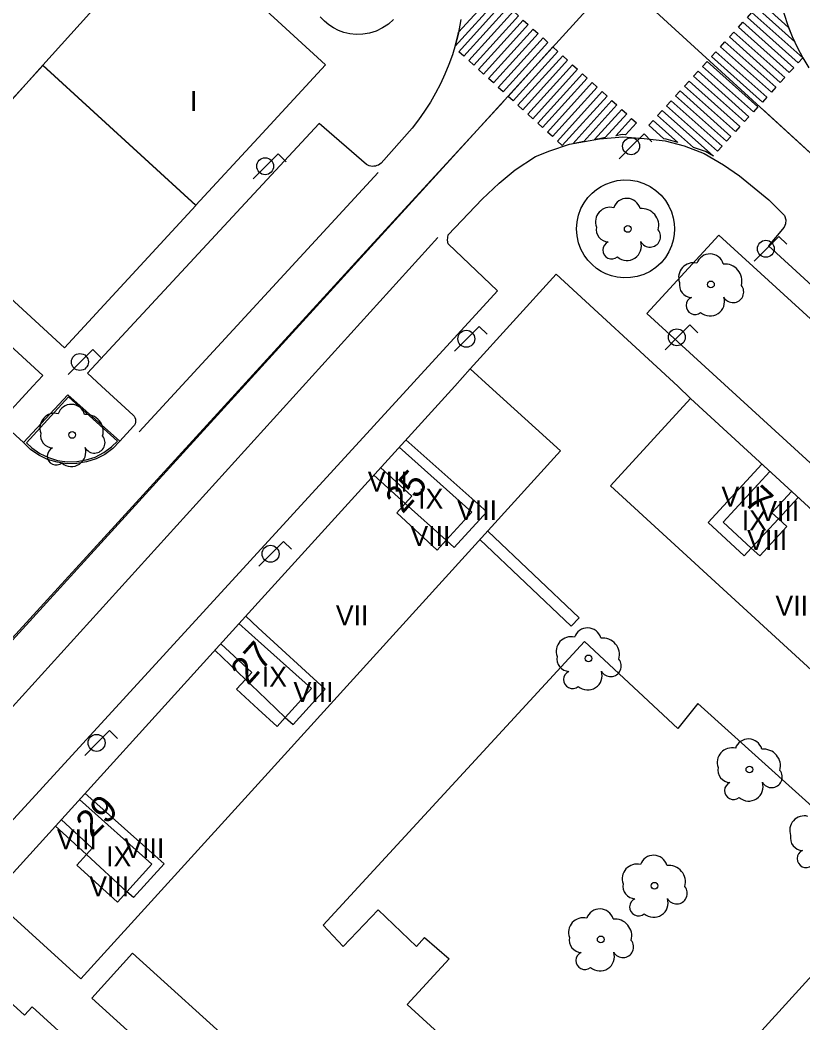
# Model space of a CAD drawing. Extents: x 282771 to 285132, y 4823109 to 4825496.
# Drawn here: x 283873.2 to 283932.1, y 4823247.6 to 4823323.1 of the extents above; entities that cross this region are included whole.
import ezdxf

# ---------------------------------------------------------------- set-up
doc = ezdxf.new("R2010")
doc.units = 0
for name, color, linetype in [('ACERA-BORDILLO', 7, 'Continuous'), ('ACERA-INTERIOR', 7, 'Continuous'), ('ARBOL', 7, 'Continuous'), ('CALLE-EJE', 7, 'Continuous'), ('EDIFICIO', 7, 'Continuous'), ('FAROLA', 7, 'Continuous'), ('MEDIANERA', 7, 'Continuous'), ('NUM-PORTAL', 7, 'Continuous'), ('PASO-PEATONES', 7, 'Continuous'), ('SENAL-VIARIA', 7, 'Continuous'), ('TXT-ALTURA-EDIFICIO', 7, 'Continuous'), ('ZONA-VERDE', 7, 'Continuous')]:
    doc.layers.add(name, color=color, linetype=linetype)

msp = doc.modelspace()

# ---------------------------------------------------------------- linework, layer by layer
at = {"layer": 'ACERA-BORDILLO'}
for points in [[(283933.35, 4823337.731), (283931.58, 4823335.261), (283931.18, 4823334.411), (283930.82, 4823333.541), (283930.52, 4823332.641), (283930.28, 4823331.731), (283930.09, 4823330.801), (283929.96, 4823329.871), (283929.89, 4823328.921), (283929.87, 4823327.981), (283929.92, 4823327.041), (283930.03, 4823326.151), (283930.19, 4823325.271), (283930.39, 4823324.401), (283930.64, 4823323.541), (283930.92, 4823322.692), (283931.26, 4823321.862), (283931.63, 4823321.052), (283932.04, 4823320.262), (283932.5, 4823319.492)], [(283906.321, 4823323.141), (283906.131, 4823322.021), (283905.921, 4823321.252), (283905.691, 4823320.492), (283905.421, 4823319.752), (283905.121, 4823319.022), (283904.791, 4823318.302), (283904.421, 4823317.602), (283904.031, 4823316.912), (283903.601, 4823316.242), (283903.151, 4823315.602), (283902.671, 4823314.972), (283900.321, 4823312.332), (283900.221, 4823312.252), (283900.121, 4823312.192), (283900.011, 4823312.152), (283899.901, 4823312.112), (283899.781, 4823312.102), (283899.671, 4823312.092), (283899.551, 4823312.112), (283899.441, 4823312.132), (283899.331, 4823312.172), (283899.221, 4823312.232), (283895.661, 4823315.312), (283891.081, 4823310.372), (283878.251, 4823296.532), (283879.301, 4823295.562), (283881.668, 4823293.374), (283881.741, 4823293.292), (283881.801, 4823293.194), (283881.842, 4823293.081), (283881.86, 4823292.959), (283881.853, 4823292.837), (283881.821, 4823292.72), (283881.77, 4823292.617), (283881.705, 4823292.53), (283880.681, 4823291.402), (283880.151, 4823290.872), (283879.551, 4823290.422), (283878.881, 4823290.082), (283878.171, 4823289.852), (283877.441, 4823289.722), (283876.691, 4823289.712), (283875.951, 4823289.822), (283875.241, 4823290.042), (283874.571, 4823290.362), (283873.951, 4823290.792), (283873.421, 4823291.312), (283871.691, 4823292.902), (283874.131, 4823295.562), (283874.871, 4823296.362), (283836.991, 4823331.161)], [(283815.762, 4823200.853), (283909.081, 4823302.722), (283905.379, 4823306.26), (283905.321, 4823306.532), (283905.364, 4823306.935), (283907.921, 4823309.622), (283909.207, 4823310.838), (283910.424, 4823311.821), (283911.941, 4823312.822), (283913.021, 4823313.252), (283914.511, 4823313.752), (283916.751, 4823314.172), (283918.513, 4823314.319), (283920.104, 4823314.191), (283921.692, 4823314.011), (283923.129, 4823313.644), (283924.64, 4823313.057), (283926.092, 4823312.206), (283927.28, 4823311.37), (283929.495, 4823309.58), (283930.683, 4823308.391), (283930.771, 4823308.068), (283930.741, 4823307.76), (283930.653, 4823307.511), (283929.465, 4823306.117), (283975.736, 4823263.734)]]:
    msp.add_lwpolyline(points, dxfattribs=at)
at = {"layer": 'ACERA-INTERIOR'}
for points in [[(283922.403, 4823307.385), (283922.38, 4823306.974), (283922.306, 4823306.544), (283922.174, 4823306.105), (283921.978, 4823305.666), (283921.715, 4823305.24), (283921.387, 4823304.844), (283920.999, 4823304.49), (283920.56, 4823304.192), (283920.082, 4823303.961), (283919.582, 4823303.801), (283919.075, 4823303.716), (283918.575, 4823303.701), (283918.097, 4823303.751), (283917.65, 4823303.856), (283917.241, 4823304.007), (283916.874, 4823304.192), (283916.53, 4823304.417), (283916.195, 4823304.696), (283915.88, 4823305.031), (283915.598, 4823305.42), (283915.361, 4823305.86), (283915.181, 4823306.342), (283915.069, 4823306.855), (283915.031, 4823307.385), (283915.069, 4823307.914), (283915.181, 4823308.427), (283915.361, 4823308.909), (283915.598, 4823309.349), (283915.88, 4823309.738), (283916.195, 4823310.073), (283916.53, 4823310.352), (283916.874, 4823310.577), (283917.241, 4823310.762), (283917.65, 4823310.913), (283918.097, 4823311.018), (283918.575, 4823311.068), (283919.075, 4823311.053), (283919.582, 4823310.968), (283920.082, 4823310.808), (283920.56, 4823310.577), (283920.999, 4823310.279), (283921.387, 4823309.925), (283921.715, 4823309.529), (283921.978, 4823309.103), (283922.174, 4823308.664), (283922.306, 4823308.225), (283922.38, 4823307.795), (283922.403, 4823307.385)], [(283907.031, 4823296.852), (283913.491, 4823303.972), (283922.64, 4823295.562), (283923.61, 4823294.622)], [(283880.681, 4823291.402), (283876.751, 4823294.902), (283873.421, 4823291.312)], [(283908.351, 4823284.642), (283915.221, 4823278.112), (283914.631, 4823277.482), (283907.751, 4823284.012)]]:
    msp.add_lwpolyline(points, dxfattribs=at)
at = {"layer": 'ARBOL'}
for centre in [(283918.881, 4823307.382), (283925.136, 4823303.206), (283877.091, 4823291.882), (283915.926, 4823275.067), (283928.035, 4823266.71), (283920.891, 4823257.962), (283916.851, 4823253.922)]:
    msp.add_circle(centre, 0.255, dxfattribs=at)
for centre, radius, start, end in [((283918.811, 4823308.642), 1.038, 15.64228, 161.38435), ((283917.551, 4823307.912), 1.097, 75.4318, 200.55608), ((283919.941, 4823307.642), 1.272, 345.03273, 95.79925), ((283917.441, 4823307.342), 0.935, 168.59898, 268.13236), ((283920.551, 4823306.812), 0.797, 208.96246, 38.99103), ((283917.681, 4823305.792), 0.672, 113.73672, 309.4725), ((283918.821, 4823306.092), 1.086, 228.95447, 17.92796), ((283925.066, 4823304.466), 1.038, 15.64228, 161.38435), ((283923.806, 4823303.736), 1.097, 75.4318, 200.55608), ((283926.196, 4823303.466), 1.272, 345.03273, 95.79925), ((283923.696, 4823303.166), 0.935, 168.59898, 268.13236), ((283926.806, 4823302.636), 0.797, 208.96246, 38.99103), ((283923.936, 4823301.616), 0.672, 113.73672, 309.4725), ((283925.076, 4823301.916), 1.086, 228.95447, 17.92796), ((283877.021, 4823293.142), 1.038, 15.64228, 161.38435), ((283875.761, 4823292.412), 1.097, 75.4318, 200.55608), ((283878.151, 4823292.142), 1.272, 345.03273, 95.79925), ((283875.651, 4823291.842), 0.935, 168.59898, 268.13236), ((283878.761, 4823291.312), 0.797, 208.96246, 38.99103), ((283875.891, 4823290.292), 0.672, 113.73672, 309.4725), ((283877.031, 4823290.592), 1.086, 228.95447, 17.92796), ((283915.856, 4823276.326), 1.038, 15.64228, 161.38435), ((283914.596, 4823275.596), 1.097, 75.4318, 200.55608), ((283916.986, 4823275.327), 1.272, 345.03273, 95.79925), ((283914.486, 4823275.027), 0.935, 168.59898, 268.13236), ((283917.596, 4823274.497), 0.797, 208.96246, 38.99103), ((283915.866, 4823273.777), 1.086, 228.95447, 17.92796), ((283914.726, 4823273.477), 0.672, 113.73672, 309.4725), ((283927.965, 4823267.97), 1.038, 15.64228, 161.38435), ((283926.705, 4823267.24), 1.097, 75.4318, 200.55608), ((283929.095, 4823266.97), 1.272, 345.03273, 95.79925), ((283926.595, 4823266.67), 0.935, 168.59898, 268.13236), ((283929.705, 4823266.14), 0.797, 208.96246, 38.99103), ((283926.835, 4823265.12), 0.672, 113.73672, 309.4725), ((283927.975, 4823265.42), 1.086, 228.95447, 17.92796), ((283932.162, 4823262.123), 1.097, 75.4318, 200.55608), ((283932.052, 4823261.553), 0.935, 168.59898, 268.13236), ((283932.292, 4823260.003), 0.672, 113.73672, 309.4725), ((283920.821, 4823259.222), 1.038, 15.64228, 161.38435), ((283919.561, 4823258.492), 1.097, 75.4318, 200.55608), ((283921.951, 4823258.222), 1.272, 345.03273, 95.79925), ((283919.451, 4823257.922), 0.935, 168.59898, 268.13236), ((283922.561, 4823257.392), 0.797, 208.96246, 38.99103), ((283919.691, 4823256.372), 0.672, 113.73672, 309.4725), ((283920.831, 4823256.672), 1.086, 228.95447, 17.92796), ((283916.781, 4823255.182), 1.038, 15.64228, 161.38435), ((283915.521, 4823254.452), 1.097, 75.4318, 200.55608), ((283917.911, 4823254.182), 1.272, 345.03273, 95.79925), ((283915.411, 4823253.882), 0.935, 168.59898, 268.13236), ((283918.521, 4823253.352), 0.797, 208.96246, 38.99103), ((283915.651, 4823252.332), 0.672, 113.73672, 309.4725), ((283916.791, 4823252.632), 1.086, 228.95447, 17.92796)]:
    msp.add_arc(centre, radius, start, end, dxfattribs=at)
at = {"layer": 'CALLE-EJE'}
for points in [[(283796.312, 4823192.833), (283855.611, 4823257.812), (283918.081, 4823326.402)], [(283918.081, 4823326.402), (283951.8, 4823295.562), (284014.388, 4823238.163)]]:
    msp.add_lwpolyline(points, dxfattribs=at)
at = {"layer": 'EDIFICIO'}
for points in [[(283884.491, 4823330.371), (283891.081, 4823324.361), (283896.151, 4823319.742), (283891.081, 4823314.242), (283886.401, 4823309.162), (283874.891, 4823319.692), (283872.341, 4823316.882), (283868.521, 4823320.371), (283869.451, 4823321.391), (283860.411, 4823329.621), (283859.521, 4823328.641), (283855.531, 4823332.251), (283858.071, 4823335.101), (283846.721, 4823345.511), (283856.381, 4823356.021), (283867.911, 4823345.491), (283884.491, 4823330.371)], [(283877.751, 4823250.952), (283870.971, 4823257.112), (283891.081, 4823279.272), (283905.861, 4823295.562), (283907.031, 4823296.852), (283908.451, 4823295.562), (283913.811, 4823290.692), (283891.081, 4823265.642), (283877.751, 4823250.952)], [(283944.22, 4823263.622), (283917.581, 4823288.062), (283923.61, 4823294.622), (283950.24, 4823270.182), (283944.22, 4823263.622)]]:
    msp.add_lwpolyline(points, dxfattribs=at)
at = {"layer": 'FAROLA'}
for p, q in [((283920.111, 4823314.532), (283919.171, 4823313.602)), ((283920.7, 4823313.942), (283920.111, 4823314.532)), ((283919.171, 4823313.602), (283918.241, 4823312.662)), ((283892.585, 4823313.031), (283891.645, 4823312.101)), ((283893.175, 4823312.441), (283892.585, 4823313.031)), ((283891.645, 4823312.101), (283890.715, 4823311.161)), ((283930.248, 4823306.821), (283929.308, 4823305.891)), ((283930.838, 4823306.231), (283930.248, 4823306.821)), ((283929.308, 4823305.891), (283928.378, 4823304.951)), ((283907.716, 4823300.048), (283906.776, 4823299.118)), ((283908.306, 4823299.458), (283907.716, 4823300.048)), ((283923.555, 4823300.159), (283922.615, 4823299.229)), ((283924.145, 4823299.569), (283923.555, 4823300.159)), ((283906.776, 4823299.118), (283905.846, 4823298.178)), ((283922.615, 4823299.229), (283921.685, 4823298.289)), ((283878.654, 4823298.301), (283877.714, 4823297.371)), ((283879.244, 4823297.711), (283878.654, 4823298.301)), ((283877.714, 4823297.371), (283876.784, 4823296.431)), ((283892.991, 4823283.868), (283892.051, 4823282.938)), ((283893.581, 4823283.278), (283892.991, 4823283.868)), ((283892.051, 4823282.938), (283891.121, 4823281.998)), ((283879.908, 4823269.643), (283878.968, 4823268.713)), ((283880.498, 4823269.053), (283879.908, 4823269.643)), ((283878.968, 4823268.713), (283878.038, 4823267.773))]:
    msp.add_line(p, q, dxfattribs=at)
for centre, radius in [((283919.131, 4823313.602), 0.637), ((283891.605, 4823312.101), 0.637), ((283929.268, 4823305.891), 0.637), ((283922.575, 4823299.229), 0.637), ((283906.736, 4823299.118), 0.637), ((283877.674, 4823297.371), 0.637), ((283892.011, 4823282.938), 0.638), ((283878.928, 4823268.713), 0.638)]:
    msp.add_circle(centre, radius, dxfattribs=at)
at = {"layer": 'MEDIANERA'}
for points in [[(283874.891, 4823319.692), (283884.491, 4823330.371)], [(283902.181, 4823291.512), (283908.271, 4823286.102), (283905.831, 4823283.422), (283905.221, 4823283.962)], [(283905.221, 4823283.962), (283907.141, 4823286.082), (283901.681, 4823290.952)], [(283900.291, 4823289.432), (283902.651, 4823287.282), (283902.141, 4823286.732)], [(283928.97, 4823289.672), (283924.93, 4823285.282), (283927.63, 4823282.782), (283928.17, 4823283.362)], [(283902.141, 4823286.732), (283899.781, 4823288.862)], [(283928.17, 4823283.362), (283926.07, 4823285.322), (283929.57, 4823289.122)], [(283931.2, 4823287.632), (283929.72, 4823286.022), (283930.21, 4823285.572)], [(283930.21, 4823285.572), (283931.69, 4823287.172)], [(283905.221, 4823283.962), (283904.551, 4823283.222), (283901.501, 4823286.022), (283902.141, 4823286.732)], [(283902.141, 4823286.732), (283905.221, 4823283.962)], [(283930.21, 4823285.572), (283930.85, 4823284.992), (283928.81, 4823282.782), (283928.17, 4823283.362)], [(283928.17, 4823283.362), (283930.21, 4823285.572)], [(283890.141, 4823278.242), (283891.081, 4823277.372)], [(283889.631, 4823277.682), (283891.081, 4823276.382)], [(283893.121, 4823270.632), (283893.701, 4823270.092), (283896.111, 4823272.742), (283891.081, 4823277.372)], [(283891.081, 4823276.382), (283895.091, 4823272.812), (283893.121, 4823270.632)], [(283890.131, 4823273.492), (283887.831, 4823275.692)], [(283888.261, 4823276.172), (283890.601, 4823274.012), (283890.131, 4823273.492)], [(283891.081, 4823271.252), (283889.451, 4823272.752), (283890.131, 4823273.492)], [(283890.131, 4823273.492), (283891.081, 4823272.582)], [(283893.121, 4823270.632), (283891.081, 4823272.582)], [(283891.081, 4823271.252), (283892.501, 4823269.952), (283893.121, 4823270.632)], [(283881.211, 4823257.502), (283883.091, 4823259.582), (283877.631, 4823264.452)], [(283878.051, 4823264.932), (283884.001, 4823259.622), (283881.691, 4823257.072), (283881.211, 4823257.502)], [(283876.261, 4823262.942), (283878.601, 4823260.782), (283878.161, 4823260.302)], [(283878.161, 4823260.302), (283875.821, 4823262.462)], [(283881.211, 4823257.502), (283880.501, 4823256.722), (283877.451, 4823259.522), (283878.161, 4823260.302)], [(283878.161, 4823260.302), (283881.211, 4823257.502)]]:
    msp.add_lwpolyline(points, dxfattribs=at)
at = {"layer": 'PASO-PEATONES'}
for points in [[(283909.173, 4823324.772), (283905.891, 4823321.142), (283906.131, 4823322.021), (283906.158, 4823322.183), (283908.802, 4823325.108)], [(283906.55, 4823320.38), (283906.179, 4823320.716), (283909.543, 4823324.436), (283909.913, 4823324.1)], [(283931.444, 4823321.459), (283928.553, 4823324.039), (283928.891, 4823324.408), (283930.982, 4823322.542), (283931.26, 4823321.862)], [(283907.291, 4823319.708), (283906.92, 4823320.044), (283910.284, 4823323.764), (283910.654, 4823323.428)], [(283931.707, 4823319.885), (283927.878, 4823323.301), (283928.216, 4823323.67), (283932.044, 4823320.254)], [(283908.031, 4823319.036), (283907.661, 4823319.372), (283911.025, 4823323.092), (283911.395, 4823322.756)], [(283908.772, 4823318.364), (283908.402, 4823318.7), (283911.765, 4823322.42), (283912.136, 4823322.085)], [(283931.032, 4823319.147), (283927.204, 4823322.562), (283927.541, 4823322.932), (283931.369, 4823319.516)], [(283909.513, 4823317.693), (283909.143, 4823318.029), (283912.506, 4823321.749), (283912.876, 4823321.413)], [(283930.357, 4823318.409), (283926.529, 4823321.824), (283926.866, 4823322.193), (283930.694, 4823318.778)], [(283910.254, 4823317.021), (283909.883, 4823317.357), (283913.247, 4823321.077), (283913.617, 4823320.741)], [(283929.682, 4823317.67), (283925.854, 4823321.086), (283926.192, 4823321.455), (283930.02, 4823318.039)], [(283910.994, 4823316.349), (283910.624, 4823316.685), (283913.987, 4823320.405), (283914.358, 4823320.069)], [(283929.008, 4823316.932), (283925.179, 4823320.348), (283925.517, 4823320.717), (283929.345, 4823317.301)], [(283911.735, 4823315.677), (283911.365, 4823316.013), (283914.728, 4823319.734), (283915.099, 4823319.398)], [(283928.333, 4823316.194), (283924.505, 4823319.61), (283924.842, 4823319.979), (283928.67, 4823316.563)], [(283912.476, 4823315.006), (283912.105, 4823315.341), (283915.469, 4823319.062), (283915.839, 4823318.726)], [(283927.658, 4823315.456), (283923.83, 4823318.872), (283924.167, 4823319.241), (283927.996, 4823315.825)], [(283913.217, 4823314.334), (283912.846, 4823314.67), (283916.21, 4823318.39), (283916.58, 4823318.054)], [(283926.983, 4823314.718), (283923.155, 4823318.134), (283923.493, 4823318.503), (283927.321, 4823315.087)], [(283913.957, 4823313.662), (283913.587, 4823313.998), (283916.951, 4823317.718), (283917.321, 4823317.382)], [(283926.309, 4823313.98), (283922.481, 4823317.395), (283922.818, 4823317.764), (283926.646, 4823314.349)], [(283915.565, 4823313.949), (283914.754, 4823313.797), (283917.691, 4823317.046), (283918.062, 4823316.711)], [(283916.751, 4823314.172), (283916.377, 4823314.102), (283918.432, 4823316.375), (283918.802, 4823316.039), (283917.185, 4823314.25)], [(283925.634, 4823313.241), (283921.806, 4823316.657), (283922.143, 4823317.026), (283925.971, 4823313.611)], [(283918.461, 4823314.482), (283917.992, 4823314.397), (283919.173, 4823315.703), (283919.543, 4823315.367), (283918.722, 4823314.459)], [(283923.823, 4823313.518), (283921.131, 4823315.919), (283921.469, 4823316.288), (283925.321, 4823312.851), (283924.741, 4823313.212)], [(283921.599, 4823314.161), (283920.456, 4823315.181), (283920.794, 4823315.55), (283922.659, 4823313.886), (283921.77, 4823314.142)]]:
    msp.add_lwpolyline(points, close=True, dxfattribs=at)
at = {"layer": 'SENAL-VIARIA'}
for points in [[(283901.259, 4823323.153), (283900.871, 4823322.799), (283900.431, 4823322.501), (283899.954, 4823322.27), (283899.453, 4823322.111), (283898.946, 4823322.025), (283898.446, 4823322.01), (283897.968, 4823322.06), (283897.521, 4823322.165), (283897.112, 4823322.316), (283896.745, 4823322.501), (283896.401, 4823322.727), (283896.066, 4823323.005), (283895.751, 4823323.34)], [(283899.191, 4823305.74), (283909.56, 4823316.986)], [(283980.545, 4823263.175), (283983.454, 4823266.556), (283928.981, 4823316.412)], [(283882.128, 4823292.11), (283900.11, 4823311.625)], [(283811.505, 4823204.011), (283904.606, 4823306.733)], [(283899.191, 4823305.74), (283810.501, 4823208.666)]]:
    msp.add_lwpolyline(points, dxfattribs=at)
at = {"layer": 'ZONA-VERDE'}
for p, q in [((283872.328, 4823316.86), (283874.879, 4823319.67)), ((283874.879, 4823319.67), (283886.388, 4823309.14)), ((283876.518, 4823298.429), (283863.988, 4823309.919)), ((283886.388, 4823309.14), (283876.518, 4823298.429)), ((283920.328, 4823301.03), (283925.739, 4823306.92)), ((283925.739, 4823306.92), (283938.578, 4823295.14)), ((283933.178, 4823289.25), (283920.328, 4823301.03)), ((283876.8, 4823294.755), (283873.664, 4823291.283)), ((283880.489, 4823291.422), (283876.8, 4823294.755)), ((283939.092, 4823258.202), (283924.159, 4823271.684))]:
    msp.add_line(p, q, dxfattribs=at)
for points in [[(283873.664, 4823291.283), (283874.047, 4823290.908), (283874.647, 4823290.492), (283875.296, 4823290.182), (283875.984, 4823289.968), (283876.701, 4823289.862), (283877.427, 4823289.872), (283878.135, 4823289.998), (283878.824, 4823290.221), (283879.471, 4823290.55), (283880.052, 4823290.985), (283880.489, 4823291.422)], [(283915.622, 4823276.352), (283895.958, 4823254.985), (283897.473, 4823253.396), (283900.114, 4823256.157), (283902.985, 4823253.403), (283903.581, 4823254.071), (283905.443, 4823252.47)], [(283924.159, 4823271.684), (283922.657, 4823269.792), (283915.622, 4823276.352)], [(283917.824, 4823234.805), (283920.88, 4823238.162), (283939.092, 4823258.202)], [(283904.852, 4823220.741), (283887.11, 4823236.992), (283886.555, 4823236.393), (283884.57, 4823238.147), (283885.143, 4823238.765), (283874.083, 4823248.846), (283873.512, 4823248.231), (283871.222, 4823250.279), (283871.824, 4823250.94), (283868.09, 4823254.338)], [(283889.836, 4823245.463), (283881.636, 4823252.891), (283878.577, 4823249.494), (283886.903, 4823241.964), (283889.836, 4823245.463)], [(283905.443, 4823252.47), (283902.279, 4823249.029), (283917.824, 4823234.805)]]:
    msp.add_lwpolyline(points, dxfattribs=at)

# ---------------------------------------------------------------- texts
at = {"layer": 'NUM-PORTAL'}
for s, rotation, p in [('25', 48.24004, (283901.949, 4823285.893)), ('7', 317.66004, (283927.535, 4823286.773)), ('27', 48.24004, (283890.321, 4823272.977)), ('29', 44.20811, (283878.553, 4823261.479))]:
    msp.add_text(s, height=2, rotation=rotation, dxfattribs=at).set_placement(p)
at = {"layer": 'TXT-ALTURA-EDIFICIO'}
for s, p in [('I', (283885.95, 4823316.252)), ('VIII', (283899.33, 4823287.612)), ('IX', (283903.114, 4823286.332)), ('VIII', (283925.93, 4823286.492)), ('VIII', (283906.04, 4823285.472)), ('IX', (283927.454, 4823284.702)), ('VIII', (283928.77, 4823285.402)), ('VIII', (283902.53, 4823283.532)), ('VIII', (283927.86, 4823283.222)), ('VII', (283929.99, 4823278.292)), ('VII', (283896.921, 4823277.562)), ('IX', (283891.354, 4823272.942)), ('VIII', (283893.74, 4823271.782)), ('VIII', (283875.941, 4823260.712)), ('VIII', (283881.011, 4823260.042)), ('IX', (283879.644, 4823259.422)), ('VIII', (283878.371, 4823257.172))]:
    msp.add_text(s, height=1.5, rotation=0.00004, dxfattribs=at).set_placement(p)

doc.saveas('drawing.dxf')
